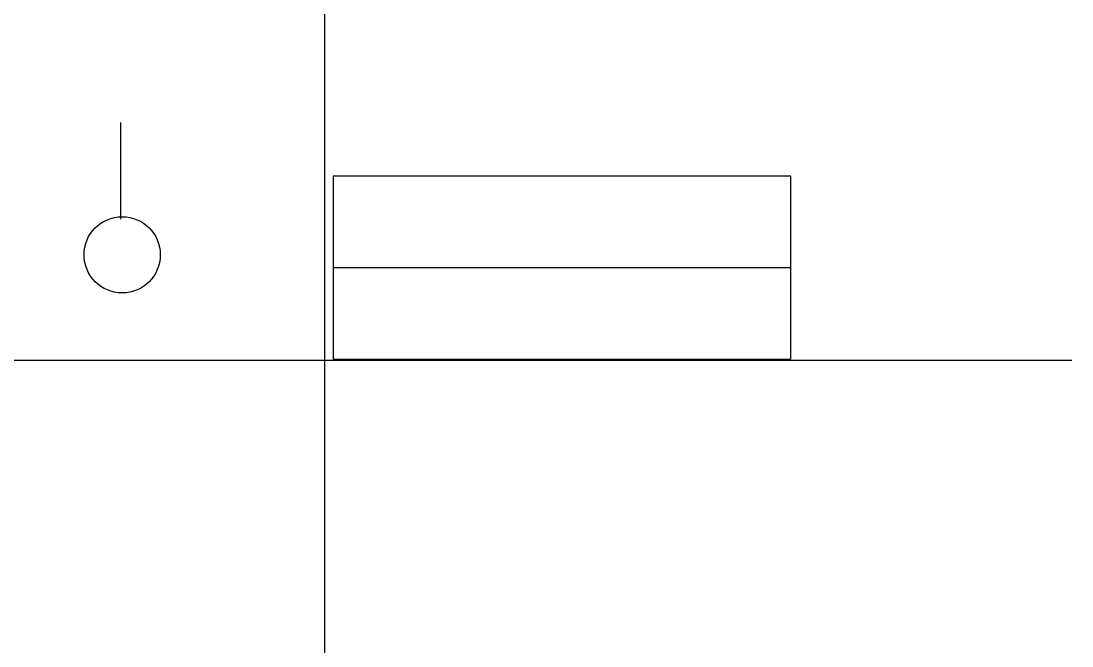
# Model space of a CAD drawing. Extents: x -28 to 822, y 61 to 665.
# Drawn here: x 265.16 to 292.72, y 314.25 to 330.64 of the extents above; entities that cross this region are included whole.
import ezdxf

# ---------------------------------------------------------------- set-up
doc = ezdxf.new("R2010")
doc.units = 0
doc.layers.add('KOLEJIŠTĚ', color=7, linetype='Continuous')

# ---------------------------------------------------------------- blocks, each defined once
blk = doc.blocks.new('ZT18')
for p, q in [((10, 6), (0, 6)), ((0, 6), (0, 2)), ((10, 2), (10, 6)), ((0, 2), (10, 2))]:
    blk.add_line(p, q)
blk.add_lwpolyline([(0, 4), (0, 4), (10, 4)])

msp = doc.modelspace()

# ---------------------------------------------------------------- linework, layer by layer
for p, q in [((273.116, 381.738), (273.116, 111.738)), ((273.116, 381.738), (273.116, 111.738)), ((267.778, 325.441), (267.778, 327.974)), ((5.068, 321.738), (292.72, 321.738))]:
    msp.add_line(p, q)
msp.add_circle((267.81, 324.505), 1)

# ---------------------------------------------------------------- block references
at = {"layer": 'KOLEJIŠTĚ', "xscale": 1.2000000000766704, "yscale": 1.2000000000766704}
msp.add_blockref('ZT18', (273.343, 319.37), dxfattribs=at)

doc.saveas('drawing.dxf')
